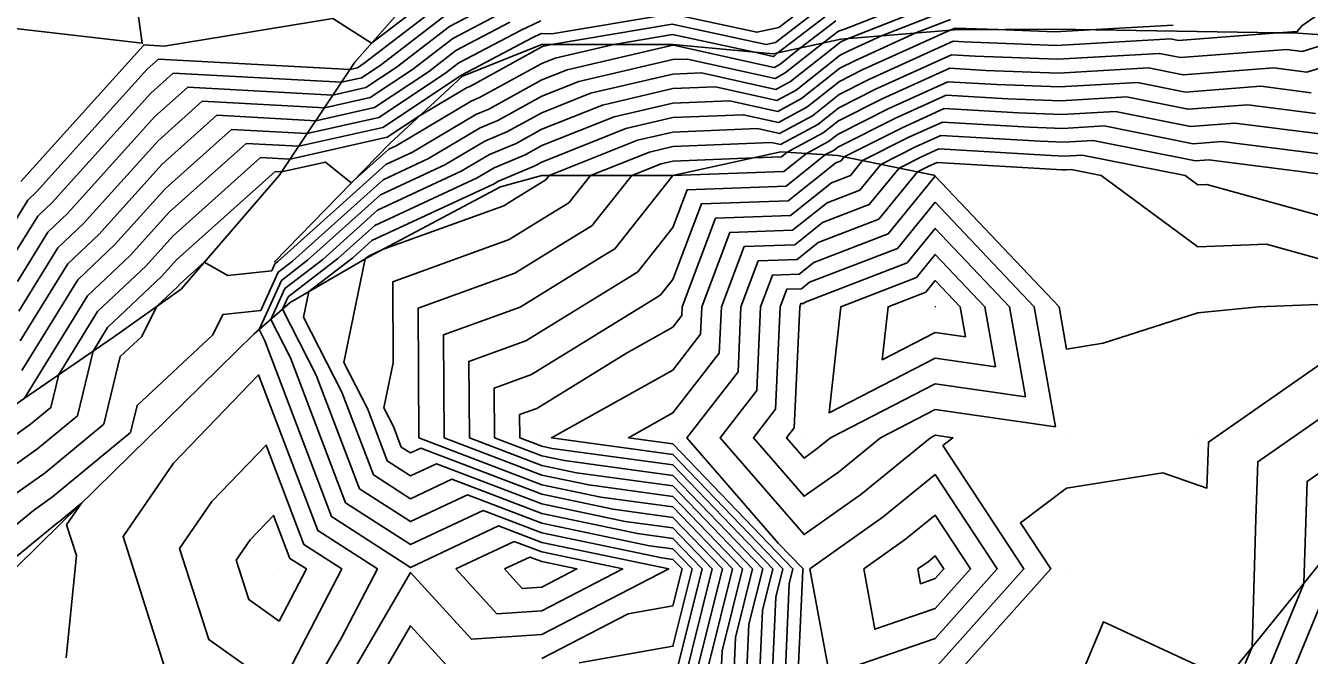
# Model space of a CAD drawing. Extents: x 2188792 to 2191981, y 386090 to 389710.
# Drawn here: x 2190140.8 to 2190238.6, y 387813.6 to 387861.6 of the extents above; entities that cross this region are included whole.
import ezdxf

# ---------------------------------------------------------------- set-up
doc = ezdxf.new("R2010")
doc.units = 0
for name, color, linetype in [('DTM Contours Major', 7, 'Continuous'), ('DTM Contours Minor', 7, 'Continuous'), ('Exist DTM QL2 LIDAR Elevation Point', 7, 'Continuous'), ('PH Exist DTM Breakline', 7, 'Continuous')]:
    doc.layers.add(name, color=color, linetype=linetype)

msp = doc.modelspace()

# ---------------------------------------------------------------- linework, layer by layer
at = {"layer": 'DTM Contours Major'}
for points in [[(2190140.709, 387833.218), (2190145.519, 387841.021), (2190148.789, 387844.111), (2190151.733, 387847.381), (2190157.591, 387852.63), (2190161.607, 387852.411), (2190168.03, 387853.858), (2190173.943, 387857.784), (2190174.059, 387857.873), (2190179.405, 387860.683), (2190180.096, 387861.007), (2190180.891, 387860.98), (2190190.027, 387862.506), (2190196.517, 387861.114), (2190198.213, 387861.475), (2190201.902, 387864.308)], [(2190164.473, 387810.182), (2190170.124, 387819.904), (2190174.767, 387814.824), (2190180.125, 387815.178), (2190189.815, 387820.182), (2190180.125, 387822.21), (2190176.844, 387823.464), (2190170.124, 387820.302), (2190164.116, 387824.175), (2190159.024, 387837.584), (2190158.582, 387838.444), (2190160.29, 387842.188), (2190162.284, 387843.725), (2190167.828, 387848.704), (2190172.744, 387850.991), (2190175.794, 387852.811), (2190177.476, 387853.511), (2190180.125, 387854.97), (2190183.854, 387856.457), (2190190.126, 387857.918), (2190192.316, 387858.007), (2190197.98, 387856.753), (2190199.102, 387857.356), (2190202.915, 387860.379), (2190203.019, 387860.431), (2190203.429, 387860.617), (2190210.681, 387863.467)], [(2190140.052, 387844.385), (2190141.715, 387847.083), (2190142.82, 387848.128), (2190150.333, 387856.47), (2190152.034, 387857.995), (2190164.866, 387857.296), (2190166.403, 387857.643), (2190167.818, 387858.582), (2190172.87, 387862.457)], [(2190191.831, 387811.887), (2190193.9, 387820.182), (2190190.126, 387824.115), (2190185.571, 387824.737), (2190180.125, 387825.877), (2190170.909, 387829.398), (2190170.124, 387829.028), (2190169.421, 387829.481), (2190168.826, 387831.049), (2190168.096, 387832.469), (2190168.812, 387835.903), (2190168.768, 387842.09), (2190177.654, 387845.306), (2190180.361, 387846.977), (2190182.2, 387848.11), (2190183.848, 387850.185), (2190188.336, 387851.975), (2190190.126, 387852.392), (2190197.65, 387852.701), (2190198.316, 387852.553), (2190201.172, 387854.087), (2190202.775, 387855.358), (2190205.563, 387856.766), (2190211.362, 387859.392), (2190213.16, 387859.287), (2190219.436, 387859.046), (2190227.227, 387859.495), (2190228.819, 387859.178), (2190236.912, 387859.798), (2190238.096, 387859.646), (2190241.741, 387860.773)], [(2190196.649, 387810.182), (2190196.95, 387817.006), (2190197.742, 387820.182), (2190190.126, 387828.119), (2190180.934, 387829.374), (2190180.125, 387829.544), (2190178.45, 387830.183), (2190178.437, 387831.952), (2190179.757, 387832.43), (2190186.588, 387836.647), (2190190.126, 387838.622), (2190190.807, 387839.503), (2190190.838, 387840.184), (2190193.381, 387846.93), (2190199.086, 387847.146), (2190202.212, 387849.631), (2190203.66, 387850.189), (2190204.587, 387851.323), (2190208.106, 387853.1), (2190210.674, 387854.263), (2190217.302, 387853.876), (2190219.848, 387853.779), (2190223.007, 387853.961), (2190229.776, 387852.613), (2190231.96, 387852.78), (2190239.788, 387851.779)], [(2190199.922, 387841.552), (2190200.536, 387842.041), (2190207.252, 387844.632), (2190210.127, 387848.146), (2190217.673, 387840.184), (2190219.284, 387831.028), (2190210.127, 387832.337), (2190205.945, 387830.183), (2190202.738, 387827.572), (2190200.127, 387825.722), (2190196.258, 387830.183), (2190197.946, 387832.364), (2190198.301, 387840.184), (2190198.801, 387841.51), (2190199.922, 387841.552)], [(2190210.127, 387810.327), (2190218.922, 387820.182), (2190216.621, 387823.69), (2190220.128, 387826.347), (2190227.459, 387827.513), (2190230.835, 387826.349), (2190230.918, 387829.087), (2190230.942, 387829.859), (2190240.795, 387836.71)], [(2190136.493, 387818.195), (2190143.254, 387823.731), (2190143.395, 387823.831), (2190145.052, 387825.204), (2190143.915, 387823.539), (2190144.659, 387821.205), (2190143.891, 387813.407)]]:
    msp.add_lwpolyline(points, dxfattribs=at)
at = {"layer": 'DTM Contours Minor'}
for points in [[(2190137.661, 387895.32), (2190143.313, 387898.893), (2190150.099, 387903.183), (2190150.661, 387903.518), (2190154.549, 387904.944), (2190151.87, 387901.559), (2190153.829, 387890.117), (2190156.878, 387887.109), (2190158.363, 387879.985), (2190158.104, 387872.303), (2190149.815, 387871.926), (2190148.419, 387871.381), (2190148.331, 387870.007), (2190149.686, 387860.266), (2190140.003, 387861.394)], [(2190190.808, 387810.864), (2190193.131, 387820.182), (2190190.126, 387823.315), (2190186.498, 387823.81), (2190180.125, 387825.143), (2190172.096, 387828.211), (2190170.124, 387827.283), (2190168.36, 387828.42), (2190166.866, 387832.356), (2190165.034, 387835.921), (2190166.681, 387843.826), (2190166.884, 387843.983), (2190166.972, 387844.061), (2190167.996, 387844.538), (2190177.233, 387847.881), (2190178.202, 387848.479), (2190180.448, 387849.862), (2190180.705, 387850.185), (2190187.439, 387852.872), (2190190.126, 387853.497), (2190196.584, 387853.762), (2190198.249, 387853.393), (2190200.758, 387854.741), (2190202.803, 387856.362), (2190205.054, 387857.499), (2190211.499, 387860.417), (2190212.331, 387860.369), (2190219.353, 387860.099), (2190228.071, 387860.602), (2190228.628, 387860.491), (2190236.236, 387861.074), (2190237.718, 387861.166), (2190238.073, 387861.611), (2190245.573, 387866.828)], [(2190140.433, 387849.735), (2190149.772, 387860.106), (2190149.811, 387860.141), (2190151.357, 387860.056), (2190164.196, 387862.167), (2190167.155, 387860.272), (2190172.395, 387864.291)], [(2190135.765, 387827.363), (2190141.173, 387831.212), (2190142.708, 387832.483), (2190143.319, 387835.006), (2190146.279, 387839.809), (2190149.982, 387843.308), (2190152.013, 387845.563), (2190158.702, 387851.557), (2190160.956, 387851.434), (2190168.356, 387853.101), (2190170.818, 387854.736), (2190174.396, 387856.87), (2190174.7, 387856.997), (2190180.125, 387859.985), (2190180.268, 387860.042), (2190180.886, 387860.186), (2190190.061, 387861.719), (2190197.223, 387860.183), (2190197.957, 387860.339), (2190202.114, 387863.531)], [(2190135.961, 387820.2), (2190141.382, 387824.639), (2190142.84, 387825.677), (2190148.784, 387830.598), (2190149.28, 387832.648), (2190155.049, 387838.049), (2190155.814, 387839.586), (2190158.706, 387839.896), (2190160.038, 387842.816), (2190161.134, 387843.661), (2190168.043, 387849.865), (2190171.508, 387851.477), (2190175.445, 387853.826), (2190176.782, 387854.382), (2190180.125, 387856.223), (2190182.958, 387857.353), (2190190.126, 387859.023), (2190191.249, 387859.069), (2190197.913, 387857.593), (2190198.688, 387858.009), (2190201.555, 387860.282), (2190202.75, 387861.2), (2190203.208, 387861.337), (2190210.382, 387864.157)], [(2190139.943, 387846.654), (2190140.954, 387848.296), (2190141.627, 387848.931), (2190150.053, 387858.288), (2190150.923, 387859.068), (2190165.518, 387858.273), (2190166.078, 387858.4), (2190166.594, 387858.742), (2190172.632, 387863.374)], [(2190137.638, 387826.455), (2190141.729, 387829.367), (2190144.733, 387831.855), (2190145.929, 387836.794), (2190147.04, 387838.597), (2190151.176, 387842.504), (2190152.294, 387843.745), (2190159.814, 387850.484), (2190160.304, 387850.457), (2190163.635, 387851.207), (2190165.616, 387849.623), (2190168.471, 387852.187), (2190169.036, 387852.449), (2190174.745, 387855.855), (2190175.394, 387856.125), (2190180.125, 387858.731), (2190181.165, 387859.146), (2190185.632, 387860.186), (2190190.094, 387860.932), (2190196.24, 387859.614), (2190197.778, 387859.273), (2190197.86, 387859.317), (2190198.162, 387859.557), (2190202.326, 387862.754)], [(2190140.161, 387842.115), (2190142.476, 387845.871), (2190144.014, 387847.324), (2190150.613, 387854.652), (2190153.146, 387856.922), (2190164.214, 387856.319), (2190166.729, 387856.886), (2190169.043, 387858.423), (2190173.108, 387861.54), (2190175.978, 387863.049)], [(2190140.27, 387839.846), (2190143.237, 387844.659), (2190145.208, 387846.521), (2190150.893, 387852.834), (2190154.257, 387855.849), (2190163.563, 387855.342), (2190167.054, 387856.129), (2190170.268, 387858.263), (2190173.346, 387860.624), (2190176.835, 387862.457)], [(2190180.125, 387813.368), (2190186.713, 387816.77), (2190190.126, 387817.373), (2190190.826, 387820.182), (2190190.126, 387820.912), (2190189.28, 387821.028), (2190180.125, 387822.943), (2190175.657, 387824.65), (2190170.124, 387822.047), (2190165.177, 387825.237), (2190160.985, 387836.277), (2190159.474, 387839.217), (2190160.542, 387841.559), (2190163.434, 387843.79), (2190167.614, 387847.544), (2190173.98, 387850.505), (2190176.144, 387851.796), (2190178.17, 387852.639), (2190180.125, 387853.716), (2190184.75, 387855.561), (2190190.126, 387856.813), (2190193.383, 387856.946), (2190198.047, 387855.913), (2190199.516, 387856.702), (2190202.887, 387859.374), (2190203.528, 387859.698), (2190206.038, 387860.835), (2190210.979, 387862.777)], [(2190139.51, 387825.547), (2190142.284, 387827.522), (2190146.759, 387831.226), (2190148.006, 387836.379), (2190149.651, 387837.92), (2190150.792, 387840.211), (2190152.37, 387841.701), (2190152.574, 387841.928), (2190154.405, 387843.568), (2190156.209, 387842.56), (2190159.545, 387842.918), (2190159.786, 387843.444), (2190159.983, 387843.597), (2190168.257, 387851.026), (2190170.272, 387851.963), (2190175.095, 387854.84), (2190176.088, 387855.254), (2190180.125, 387857.477), (2190182.061, 387858.25), (2190190.126, 387860.128), (2190190.182, 387860.13), (2190197.845, 387858.433), (2190198.274, 387858.663), (2190199.858, 387859.919), (2190202.538, 387861.977)], [(2190140.379, 387837.577), (2190143.997, 387843.446), (2190146.401, 387845.718), (2190151.173, 387851.017), (2190155.368, 387854.776), (2190162.911, 387854.365), (2190167.38, 387855.372), (2190171.493, 387858.103), (2190173.584, 387859.707), (2190177.692, 387861.866)], [(2190140.489, 387835.307), (2190144.758, 387842.234), (2190147.595, 387844.914), (2190151.453, 387849.199), (2190156.48, 387853.703), (2190162.259, 387853.388), (2190167.705, 387854.615), (2190172.718, 387857.944), (2190173.821, 387858.79), (2190178.549, 387861.274), (2190180.062, 387861.984)], [(2190182.97, 387813.027), (2190190.126, 387814.291), (2190191.594, 387820.182), (2190190.126, 387821.713), (2190188.353, 387821.955), (2190180.125, 387823.677), (2190174.47, 387825.837), (2190170.124, 387823.792), (2190166.238, 387826.298), (2190162.945, 387834.97), (2190160.366, 387839.99), (2190160.795, 387840.931), (2190164.584, 387843.854), (2190167.4, 387846.383), (2190175.216, 387850.018), (2190176.494, 387850.781), (2190178.864, 387851.768), (2190180.125, 387852.462), (2190185.647, 387854.664), (2190190.126, 387855.707), (2190194.45, 387855.885), (2190198.114, 387855.073), (2190199.93, 387856.048), (2190202.859, 387858.37), (2190204.037, 387858.965), (2190208.647, 387861.053), (2190211.278, 387862.087)], [(2190190.126, 387811.209), (2190192.363, 387820.182), (2190190.126, 387822.514), (2190187.425, 387822.883), (2190180.125, 387824.41), (2190173.283, 387827.024), (2190170.124, 387825.538), (2190167.299, 387827.359), (2190164.905, 387833.663), (2190161.971, 387839.374), (2190162.379, 387841.33), (2190165.734, 387843.918), (2190167.186, 387845.222), (2190176.452, 387849.532), (2190176.844, 387849.766), (2190179.559, 387850.896), (2190180.125, 387851.208), (2190186.543, 387853.768), (2190190.126, 387854.602), (2190195.517, 387854.823), (2190198.182, 387854.233), (2190200.344, 387855.394), (2190202.831, 387857.366), (2190204.545, 387858.232), (2190211.256, 387861.271), (2190211.576, 387861.397), (2190211.641, 387861.415), (2190214.891, 387861.321), (2190219.271, 387861.152), (2190221.904, 387861.304), (2190228.264, 387861.644)], [(2190192.855, 387812.911), (2190194.668, 387820.182), (2190190.126, 387824.916), (2190184.643, 387825.665), (2190180.125, 387826.61), (2190170.772, 387830.183), (2190170.702, 387840.062), (2190178.074, 387842.731), (2190182.52, 387845.475), (2190183.953, 387846.357), (2190186.992, 387850.185), (2190189.232, 387851.079), (2190190.126, 387851.287), (2190196.295, 387851.54), (2190198.417, 387851.62), (2190198.847, 387851.962), (2190201.586, 387853.433), (2190202.746, 387854.354), (2190206.071, 387856.032), (2190211.224, 387858.366), (2190213.988, 387858.205), (2190219.518, 387857.992), (2190226.383, 387858.388), (2190229.011, 387857.865), (2190235.922, 387858.394), (2190238.435, 387858.073), (2190246.169, 387860.463)], [(2190193.713, 387810.182), (2190193.879, 387813.935), (2190195.436, 387820.182), (2190190.126, 387825.717), (2190183.716, 387826.592), (2190180.125, 387827.344), (2190172.692, 387830.183), (2190172.635, 387838.035), (2190178.495, 387840.156), (2190184.679, 387843.973), (2190185.705, 387844.605), (2190190.126, 387850.174), (2190190.129, 387850.182), (2190198.584, 387850.502), (2190200.304, 387851.869), (2190201.999, 387852.779), (2190202.718, 387853.349), (2190206.58, 387855.299), (2190211.087, 387857.34), (2190214.817, 387857.123), (2190219.6, 387856.939), (2190225.539, 387857.282), (2190229.202, 387856.552), (2190234.931, 387856.99), (2190238.773, 387856.499)], [(2190194.692, 387810.182), (2190194.902, 387814.958), (2190196.205, 387820.182), (2190190.126, 387826.517), (2190182.789, 387827.52), (2190180.125, 387828.077), (2190174.611, 387830.183), (2190174.569, 387836.007), (2190178.916, 387837.581), (2190186.838, 387842.471), (2190187.458, 387842.852), (2190190.126, 387846.214), (2190191.213, 387849.098), (2190198.751, 387849.383), (2190201.76, 387851.775), (2190202.413, 387852.126), (2190202.69, 387852.345), (2190207.088, 387854.566), (2190210.949, 387856.314), (2190215.645, 387856.041), (2190219.683, 387855.885), (2190224.695, 387856.175), (2190229.393, 387855.239), (2190233.941, 387855.587), (2190239.111, 387854.926)], [(2190195.671, 387810.182), (2190195.926, 387815.982), (2190196.973, 387820.182), (2190190.126, 387827.318), (2190181.861, 387828.447), (2190180.125, 387828.81), (2190176.531, 387830.183), (2190176.503, 387833.98), (2190179.337, 387835.005), (2190188.997, 387840.969), (2190189.21, 387841.1), (2190190.126, 387842.254), (2190192.297, 387848.014), (2190198.919, 387848.264), (2190202.548, 387851.149), (2190202.941, 387851.301), (2190203.193, 387851.609), (2190207.597, 387853.833), (2190210.812, 387855.289), (2190216.474, 387854.958), (2190219.765, 387854.832), (2190223.851, 387855.068), (2190229.585, 387853.926), (2190232.951, 387854.183), (2190239.449, 387853.352)], [(2190197.628, 387810.182), (2190197.973, 387818.029), (2190198.51, 387820.182), (2190190.126, 387828.92), (2190180.872, 387830.183), (2190190.126, 387835.349), (2190192.235, 387838.075), (2190192.331, 387840.184), (2190194.465, 387845.846), (2190199.253, 387846.027), (2190201.877, 387848.113), (2190204.378, 387849.078), (2190205.981, 387851.037), (2190208.614, 387852.367), (2190210.537, 387853.237), (2190218.131, 387852.794), (2190219.93, 387852.725), (2190222.163, 387852.854), (2190229.967, 387851.3), (2190230.97, 387851.376), (2190240.126, 387850.205)], [(2190198.606, 387810.182), (2190198.997, 387819.053), (2190199.279, 387820.182), (2190190.126, 387829.72), (2190186.734, 387830.183), (2190190.126, 387832.077), (2190193.663, 387836.647), (2190193.823, 387840.184), (2190195.549, 387844.762), (2190199.42, 387844.908), (2190201.542, 387846.595), (2190205.097, 387847.967), (2190207.375, 387850.751), (2190209.123, 387851.633), (2190210.399, 387852.211), (2190218.959, 387851.712), (2190220.012, 387851.672), (2190221.319, 387851.747), (2190229.16, 387850.185), (2190230.129, 387849.469), (2190230.82, 387849.495), (2190240.13, 387846.928)], [(2190199.585, 387810.182), (2190200.021, 387820.077), (2190200.047, 387820.182), (2190198.155, 387822.154), (2190191.193, 387830.183), (2190195.09, 387835.22), (2190195.316, 387840.184), (2190196.633, 387843.678), (2190199.588, 387843.79), (2190201.207, 387845.077), (2190205.815, 387846.855), (2190208.769, 387850.464), (2190209.632, 387850.9), (2190210.262, 387851.186), (2190219.788, 387850.63), (2190220.095, 387850.618), (2190220.475, 387850.64), (2190222.759, 387850.185), (2190230.129, 387844.737), (2190235.375, 387844.94), (2190240.13, 387843.629)], [(2190210.127, 387812.607), (2190216.888, 387820.182), (2190210.707, 387829.604), (2190211.472, 387830.183), (2190210.127, 387830.376), (2190209.754, 387830.183), (2190204.447, 387825.863), (2190200.127, 387822.801), (2190193.726, 387830.183), (2190196.518, 387833.792), (2190196.809, 387840.184), (2190197.717, 387842.594), (2190199.755, 387842.671), (2190200.872, 387843.559), (2190206.534, 387845.744), (2190210.127, 387850.136), (2190219.559, 387840.184), (2190220.128, 387836.947), (2190222.91, 387837.403), (2190230.129, 387839.722), (2190234.764, 387840.184), (2190239.93, 387840.385)], [(2190200.089, 387840.434), (2190200.201, 387840.523), (2190207.971, 387843.521), (2190210.127, 387846.157), (2190215.788, 387840.184), (2190216.996, 387833.316), (2190210.127, 387834.298), (2190202.136, 387830.183), (2190201.028, 387829.282), (2190200.127, 387828.643), (2190198.791, 387830.183), (2190199.373, 387830.937), (2190199.794, 387840.184), (2190199.885, 387840.426), (2190200.089, 387840.434)], [(2190208.689, 387842.409), (2190210.127, 387844.167), (2190213.902, 387840.184), (2190214.708, 387835.604), (2190210.127, 387836.259), (2190202.036, 387832.093), (2190202.923, 387840.184), (2190208.689, 387842.409)], [(2190209.408, 387841.298), (2190210.127, 387842.178), (2190212.017, 387840.184), (2190212.42, 387837.892), (2190210.127, 387838.22), (2190206.078, 387836.135), (2190206.522, 387840.184), (2190209.408, 387841.298)], [(2190210.126, 387840.187), (2190210.127, 387840.188), (2190210.131, 387840.184), (2190210.132, 387840.18), (2190210.127, 387840.18), (2190210.119, 387840.176), (2190210.12, 387840.184), (2190210.126, 387840.187)], [(2190151.692, 387811.752), (2190148.222, 387822.647), (2190152.051, 387828.254), (2190158.548, 387834.983), (2190163.055, 387823.114), (2190167.602, 387820.182), (2190164.877, 387814.936), (2190162.114, 387810.182), (2190161.73, 387808.574), (2190160.123, 387807.906), (2190153.909, 387810.182), (2190151.692, 387811.752)], [(2190233.757, 387812.977), (2190234.271, 387814.22), (2190234.57, 387824.009), (2190234.703, 387828.356), (2190241.491, 387833.076)], [(2190160.123, 387810.995), (2190154.743, 387814.803), (2190152.529, 387821.755), (2190154.973, 387825.333), (2190159.118, 387829.626), (2190161.993, 387822.053), (2190164.895, 387820.182), (2190160.123, 387810.995)], [(2190235.644, 387812.855), (2190238.182, 387818.993), (2190238.194, 387819.016), (2190238.227, 387819.102), (2190238.464, 387826.854), (2190242.186, 387829.442)], [(2190200.553, 387820.182), (2190206.157, 387824.153), (2190210.127, 387827.386), (2190214.853, 387820.182), (2190210.127, 387814.887), (2190202.051, 387812.106), (2190200.553, 387820.182)], [(2190160.123, 387816.206), (2190157.794, 387817.854), (2190156.836, 387820.863), (2190157.894, 387822.411), (2190159.688, 387824.27), (2190160.932, 387820.992), (2190162.188, 387820.182), (2190160.123, 387816.206)], [(2190204.675, 387820.182), (2190207.866, 387822.444), (2190210.127, 387824.285), (2190212.819, 387820.182), (2190210.127, 387817.167), (2190205.528, 387815.583), (2190204.675, 387820.182)], [(2190173.579, 387820.182), (2190178.03, 387822.277), (2190180.125, 387821.477), (2190186.31, 387820.182), (2190180.125, 387816.988), (2190176.705, 387816.763), (2190173.579, 387820.182)], [(2190208.796, 387820.182), (2190209.575, 387820.735), (2190210.127, 387821.184), (2190210.785, 387820.182), (2190210.127, 387819.446), (2190209.004, 387819.06), (2190208.796, 387820.182)], [(2190177.289, 387820.182), (2190179.217, 387821.09), (2190180.125, 387820.743), (2190182.805, 387820.182), (2190180.125, 387818.799), (2190178.643, 387818.701), (2190177.289, 387820.182)], [(2190167.32, 387759.605), (2190170.949, 387764.665), (2190172.719, 387766.412), (2190176.502, 387771.603), (2190178.126, 387773.303), (2190184.977, 387777.439), (2190185.476, 387778.09), (2190189.699, 387780.289), (2190196.368, 387780.28), (2190198.2, 387782.402), (2190197.185, 387787.524), (2190199.453, 387790.853), (2190200.127, 387791.362), (2190208.524, 387800.181), (2190207.934, 387802.374), (2190210.127, 387803.165), (2190224.824, 387801.476), (2190225.447, 387801.63), (2190230.315, 387805.716), (2190231.437, 387806.922), (2190235.494, 387810.505), (2190237.531, 387812.732), (2190239.496, 387817.484)], [(2190166.832, 387810.182), (2190170.124, 387815.846), (2190172.828, 387812.886)], [(2190219.805, 387808.638), (2190222.939, 387816.157), (2190232.422, 387811.751)]]:
    msp.add_lwpolyline(points, dxfattribs=at)
at = {"layer": 'Exist DTM QL2 LIDAR Elevation Point'}
for p, q in [((2190149.759, 387860.191), (2190149.759, 387860.191)), ((2190220.128, 387850.185), (2190220.128, 387850.185)), ((2190230.129, 387850.185), (2190230.129, 387850.185)), ((2190190.126, 387840.184), (2190190.126, 387840.184)), ((2190200.127, 387840.184), (2190200.127, 387840.184)), ((2190210.127, 387840.184), (2190210.127, 387840.184)), ((2190220.128, 387840.184), (2190220.128, 387840.184)), ((2190230.129, 387840.184), (2190230.129, 387840.184)), ((2190170.124, 387830.183), (2190170.124, 387830.183)), ((2190180.125, 387830.183), (2190180.125, 387830.183)), ((2190190.126, 387830.183), (2190190.126, 387830.183)), ((2190200.127, 387830.183), (2190200.127, 387830.183)), ((2190210.127, 387830.183), (2190210.127, 387830.183)), ((2190220.128, 387830.183), (2190220.128, 387830.183)), ((2190230.129, 387830.183), (2190230.129, 387830.183)), ((2190160.123, 387820.182), (2190160.123, 387820.182)), ((2190170.124, 387820.182), (2190170.124, 387820.182)), ((2190180.125, 387820.182), (2190180.125, 387820.182)), ((2190190.126, 387820.182), (2190190.126, 387820.182)), ((2190200.127, 387820.182), (2190200.127, 387820.182)), ((2190210.127, 387820.182), (2190210.127, 387820.182)), ((2190220.128, 387820.182), (2190220.128, 387820.182))]:
    msp.add_line(p, q, dxfattribs=at)
at = {"layer": 'PH Exist DTM Breakline'}
for points in [[(2190200.229, 387870.44), (2190189.705, 387870.104), (2190179.773, 387870.205), (2190172.005, 387865.792), (2190165.891, 387858.834), (2190160.123, 387850.185), (2190152.636, 387841.522)], [(2190250.131, 387860.186), (2190237.795, 387861.048), (2190228.525, 387861.198), (2190219.256, 387861.347), (2190211.618, 387861.301), (2190202.92, 387860.574), (2190197.762, 387859.471)], [(2190197.762, 387859.471), (2190190.126, 387860.186), (2190180.125, 387860.186), (2190174.087, 387857.765), (2190168.554, 387852.639), (2190159.73, 387843.583)], [(2190210.127, 387850.185), (2190202.673, 387851.716), (2190198.361, 387851.994), (2190190.126, 387850.185), (2190180.125, 387850.185), (2190176.998, 387849.317), (2190166.958, 387843.987), (2190160.964, 387840.509), (2190158.214, 387838.124), (2190150.122, 387830.183)], [(2190152.636, 387841.522), (2190147.497, 387837.868), (2190140.593, 387833.139), (2190133.81, 387828.312), (2190126.658, 387824.081), (2190119.506, 387819.851), (2190111.762, 387814.699), (2190103.606, 387809.779), (2190096.53, 387804.588), (2190091.059, 387799.785), (2190085.587, 387794.982)], [(2190253.244, 387838.588), (2190250.301, 387834.059), (2190247.709, 387830.205), (2190243.031, 387825.029), (2190238.16, 387819.018), (2190233.288, 387813.008), (2190229.24, 387807.133), (2190225.191, 387801.258), (2190221.143, 387795.384), (2190216.339, 387787.434), (2190211.536, 387779.485), (2190205.619, 387771.686), (2190199.702, 387763.888), (2190193.786, 387756.089)], [(2190150.122, 387830.183), (2190143.454, 387823.634), (2190136.787, 387817.085), (2190130.12, 387810.535), (2190124.301, 387804.982), (2190118.481, 387799.429), (2190112.439, 387794.405), (2190106.348, 387789.57), (2190100.258, 387784.735)]]:
    msp.add_lwpolyline(points, dxfattribs=at)

doc.saveas('drawing.dxf')
